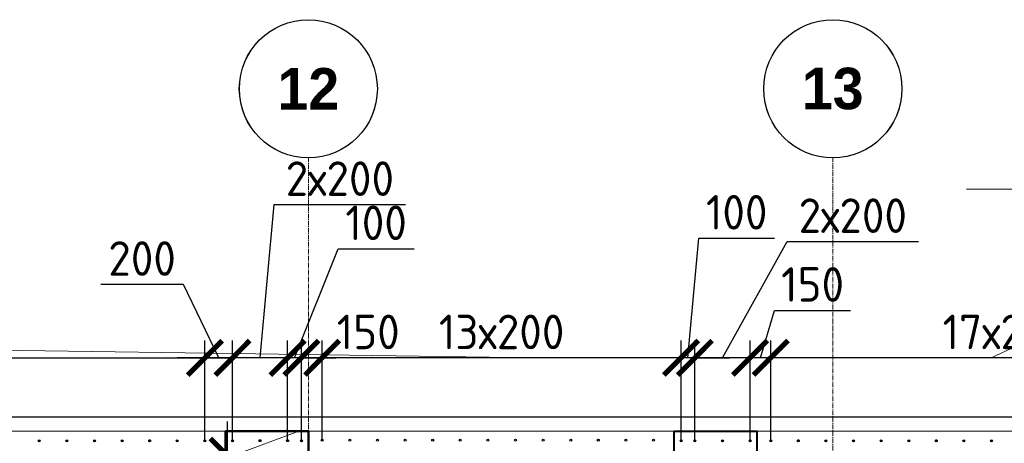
# Model space of a CAD drawing. Header units: millimetres. Extents: x 376598 to 1249954, y -318491 to -22134.
# Tile 434 of 444: x 1230703 to 1237837, y -212926 to -209860. Entities that reach past the tile are written whole.
import ezdxf
from ezdxf import colors
from ezdxf.entities.mleader import LeaderData, LeaderLine
from ezdxf.math import Vec2, Vec3

# ---------------------------------------------------------------- set-up
doc = ezdxf.new("R2010")
doc.units = ezdxf.units.MM
for name, pattern in [('01 Штриховая _4 мм_', [6, 3.5, -2.5]), ('______5', [1100, 800, -100, 100, -100]), ('HIDDEN2', [4.7625, 3.175, -1.5875]), ('осевая', [50.8, 31.75, -6.35, 6.35, -6.35])]:
    doc.linetypes.add(name, pattern=pattern)
for name, color, linetype, lineweight in [('0 Фундамент', 5, 'Continuous', 30), ('1 Стены', 3, 'Continuous', 30), ('Оси', 40, '______5', 18), ('подоснова', 151, 'Continuous', 5), ('РАЗМЕРЫ', 1, 'Continuous', 9), ('СТЕНЫ', 3, 'Continuous', 30)]:
    doc.layers.add(name, color=color, linetype=linetype, lineweight=lineweight)
doc.styles.add('Century Gothic', font='GOTHIC.TTF')
doc.styles.add('GOST-2.304_Type-B', font='GOST_Common.ttf')
doc.dimstyles.new('СПДС', dxfattribs={"dimscale": 100, "dimtxt": 2.5, "dimasz": 2.5, "dimexe": 1.25, "dimexo": 0, "dimtad": 1, "dimdec": 0, "dimtxsty": 'GOST-2.304_Type-B', "dimblk": 'ARCHTICK', "dimcen": 2.5, "dimdle": 2, "dimadec": 0, "dimazin": 2, "dimtfac": 0.75, "dimtdec": 0, "dimtmove": 1, "dimatfit": 3, "dimfxl": 1, "dimtolj": 1, "dimarcsym": 1})

# ---------------------------------------------------------------- blocks, each defined once
blk = doc.blocks.new('NSY101')
at = {"color": 0, "linetype": 'ByBlock', "lineweight": -2}
blk.add_circle((0, 0), 50, dxfattribs=at)
blk = doc.blocks.new('оси 2.2-2.3')
at = {"layer": 'Оси', "color": 16, "linetype": 'осевая', "lineweight": 0, "transparency": 33554687}
for p, q in [((511254.9, -104267.9), (511254.9, -134893.5)), ((515054.9, -104267.9), (515054.9, -134893.5))]:
    blk.add_line(p, q, dxfattribs=at)
at = {"layer": 'Оси', "color": 16, "linetype": 'Continuous', "lineweight": 25, "transparency": 33554687, "xscale": 9.999999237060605, "yscale": 9.999999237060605, "zscale": 9.999999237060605}
for p in [(511254.4, -103767.9), (515054.4, -103767.9)]:
    blk.add_blockref('NSY101', p, dxfattribs=at)
at = {"layer": 'Оси', "color": 16, "linetype": 'Continuous', "lineweight": 25, "transparency": 33554687, "char_height": 300, "width": 620, "attachment_point": 5, "style": 'Century Gothic'}
for s, insert in [('\\A1;{\\fCentury Gothic|i0|b1;\\H300.000000;\\W1.000000;\\C16;12}\\P', (511254.4, -103767.9)), ('\\A1;{\\fCentury Gothic|i0|b1;\\H300.000000;\\W1.000000;\\C16;13}\\P', (515054.4, -103767.9))]:
    blk.add_mtext(s, dxfattribs=dict(at, insert=insert))
blk = doc.blocks.new('стены тп')
at = {"layer": '1 Стены', "color": 252, "linetype": 'HIDDEN2', "lineweight": 0, "true_color": 0x939598}
blk.add_line((909390.6, -187275.6), (862265.6, -187275.6), dxfattribs=at)
blk = doc.blocks.new('_ArchTick')
at = {"color": 0, "linetype": 'ByBlock', "const_width": 0.15}
blk.add_lwpolyline([(-0.5, -0.5), (0.5, 0.5)], dxfattribs=at)
blk = doc.blocks.new('*D3471')
at = {"layer": 'DEFPOINTS', "color": 0, "lineweight": 0, "transparency": 16777216}
for p in [(1232044.9, -212307), (1227644.9, -212906.8, -720), (1232044.9, -212906.8, -720)]:
    blk.add_point(p, dxfattribs=at)
at = {"layer": 'РАЗМЕРЫ', "color": 0, "lineweight": -2, "transparency": 16777216}
for p, q in [((1227644.9, -212906.8), (1227644.9, -212182)), ((1232044.9, -212906.8), (1232044.9, -212182)), ((1227444.9, -212307), (1232244.9, -212307))]:
    blk.add_line(p, q, dxfattribs=at)
at = {"layer": 'РАЗМЕРЫ', "color": 0, "lineweight": -2, "transparency": 16777216, "xscale": 250, "yscale": 250, "zscale": 250, "rotation": 180}
blk.add_blockref('_ArchTick', (1227644.9, -212307), dxfattribs=at)
at = {"layer": 'РАЗМЕРЫ', "color": 0, "lineweight": -2, "transparency": 16777216, "xscale": 250, "yscale": 250, "zscale": 250}
blk.add_blockref('_ArchTick', (1232044.9, -212307), dxfattribs=at)
at = {"layer": 'РАЗМЕРЫ', "color": 0, "lineweight": 0, "transparency": 16777216, "insert": (1229844.9, -212119.5), "char_height": 250, "attachment_point": 5, "style": 'GOST-2.304_Type-B'}
blk.add_mtext('\\A1;22х200', dxfattribs=at)
blk = doc.blocks.new('*D3437')
at = {"layer": 'DEFPOINTS', "color": 0, "lineweight": 0, "transparency": 16777216}
for p in [(1235595.1, -212307), (1235595.1, -212906.8), (1235995.1, -212906.8)]:
    blk.add_point(p, dxfattribs=at)
at = {"layer": 'РАЗМЕРЫ', "color": 0, "lineweight": -2, "transparency": 16777216}
for p, q in [((1235795.1, -212307), (1236264.4, -211465.5)), ((1236264.4, -211465.5), (1237214.4, -211465.5)), ((1235595.1, -212906.8), (1235595.1, -212182)), ((1235995.1, -212906.8), (1235995.1, -212182)), ((1236195.1, -212307), (1235395.1, -212307))]:
    blk.add_line(p, q, dxfattribs=at)
at = {"layer": 'РАЗМЕРЫ', "color": 0, "lineweight": -2, "transparency": 16777216, "xscale": 250, "yscale": 250, "zscale": 250, "rotation": 180}
blk.add_blockref('_ArchTick', (1235595.1, -212307), dxfattribs=at)
at = {"layer": 'РАЗМЕРЫ', "color": 0, "lineweight": -2, "transparency": 16777216, "xscale": 250, "yscale": 250, "zscale": 250}
blk.add_blockref('_ArchTick', (1235995.1, -212307), dxfattribs=at)
at = {"layer": 'РАЗМЕРЫ', "color": 0, "lineweight": 0, "transparency": 16777216, "insert": (1236739.4, -211278), "char_height": 250, "attachment_point": 5, "style": 'GOST-2.304_Type-B'}
blk.add_mtext('\\A1;2х200', dxfattribs=at)
blk = doc.blocks.new('*D3438')
at = {"layer": 'DEFPOINTS', "color": 0, "lineweight": 0, "transparency": 16777216}
for p in [(1235495.1, -212307), (1235495.1, -212906.8), (1235595.1, -212906.8)]:
    blk.add_point(p, dxfattribs=at)
at = {"layer": 'РАЗМЕРЫ', "color": 0, "lineweight": -2, "transparency": 16777216}
for p, q in [((1235545.1, -212307), (1235623.2, -211441.1)), ((1235623.2, -211441.1), (1236173.2, -211441.1)), ((1235495.1, -212906.8), (1235495.1, -212182)), ((1235595.1, -212906.8), (1235595.1, -212182)), ((1235495.1, -212307), (1235245.1, -212307)), ((1235595.1, -212307), (1235495.1, -212307)), ((1235595.1, -212307), (1235495.1, -212307)), ((1235595.1, -212307), (1235845.1, -212307))]:
    blk.add_line(p, q, dxfattribs=at)
at = {"layer": 'РАЗМЕРЫ', "color": 0, "lineweight": -2, "transparency": 16777216, "xscale": 250, "yscale": 250, "zscale": 250}
blk.add_blockref('_ArchTick', (1235495.1, -212307), dxfattribs=at)
at = {"layer": 'РАЗМЕРЫ', "color": 0, "lineweight": -2, "transparency": 16777216, "xscale": 250, "yscale": 250, "zscale": 250, "rotation": 180}
blk.add_blockref('_ArchTick', (1235595.1, -212307), dxfattribs=at)
at = {"layer": 'РАЗМЕРЫ', "color": 0, "lineweight": 0, "transparency": 16777216, "insert": (1235898.2, -211253.6), "char_height": 250, "attachment_point": 5, "style": 'GOST-2.304_Type-B'}
blk.add_mtext('\\A1;100', dxfattribs=at)
blk = doc.blocks.new('*D3440')
at = {"layer": 'DEFPOINTS', "color": 0, "lineweight": 0, "transparency": 16777216}
for p in [(1236144.6, -212307), (1236144.6, -212907.1, -720), (1239544.6, -212907.1, -720)]:
    blk.add_point(p, dxfattribs=at)
at = {"layer": 'РАЗМЕРЫ', "color": 0, "lineweight": -2, "transparency": 16777216}
for p, q in [((1236144.6, -212907.1), (1236144.6, -212182)), ((1239544.6, -212907.1), (1239544.6, -212182)), ((1239744.6, -212307), (1235944.6, -212307))]:
    blk.add_line(p, q, dxfattribs=at)
at = {"layer": 'РАЗМЕРЫ', "color": 0, "lineweight": -2, "transparency": 16777216, "xscale": 250, "yscale": 250, "zscale": 250, "rotation": 180}
blk.add_blockref('_ArchTick', (1236144.6, -212307), dxfattribs=at)
at = {"layer": 'РАЗМЕРЫ', "color": 0, "lineweight": -2, "transparency": 16777216, "xscale": 250, "yscale": 250, "zscale": 250}
blk.add_blockref('_ArchTick', (1239544.6, -212307), dxfattribs=at)
at = {"layer": 'РАЗМЕРЫ', "color": 0, "lineweight": 0, "transparency": 16777216, "insert": (1237844.6, -212119.5), "char_height": 250, "attachment_point": 5, "style": 'GOST-2.304_Type-B'}
blk.add_mtext('\\A1;17х200', dxfattribs=at)
blk = doc.blocks.new('*D3441')
at = {"layer": 'DEFPOINTS', "color": 0, "lineweight": 0, "transparency": 16777216}
for p in [(1235995.1, -212307), (1235995.1, -212711.8), (1236144.6, -212907.1, -720)]:
    blk.add_point(p, dxfattribs=at)
at = {"layer": 'РАЗМЕРЫ', "color": 0, "lineweight": -2, "transparency": 16777216}
for p, q in [((1236069.9, -212307), (1236173, -211963.3)), ((1236173, -211963.3), (1236723, -211963.3)), ((1235995.1, -212711.8), (1235995.1, -212182)), ((1236144.6, -212907.1), (1236144.6, -212182)), ((1236344.6, -212307), (1235795.1, -212307))]:
    blk.add_line(p, q, dxfattribs=at)
at = {"layer": 'РАЗМЕРЫ', "color": 0, "lineweight": -2, "transparency": 16777216, "xscale": 250, "yscale": 250, "zscale": 250, "rotation": 180}
blk.add_blockref('_ArchTick', (1235995.1, -212307), dxfattribs=at)
at = {"layer": 'РАЗМЕРЫ', "color": 0, "lineweight": -2, "transparency": 16777216, "xscale": 250, "yscale": 250, "zscale": 250}
blk.add_blockref('_ArchTick', (1236144.6, -212307), dxfattribs=at)
at = {"layer": 'РАЗМЕРЫ', "color": 0, "lineweight": 0, "transparency": 16777216, "insert": (1236448, -211775.8), "char_height": 250, "attachment_point": 5, "style": 'GOST-2.304_Type-B'}
blk.add_mtext('\\A1;150', dxfattribs=at)
blk = doc.blocks.new('*D3442')
at = {"layer": 'DEFPOINTS', "color": 0, "lineweight": 0, "transparency": 16777216}
for p in [(1232894.6, -212307), (1232894.6, -212903, -720), (1235495.1, -212906.8)]:
    blk.add_point(p, dxfattribs=at)
at = {"layer": 'РАЗМЕРЫ', "color": 0, "lineweight": -2, "transparency": 16777216}
for p, q in [((1232894.6, -212903), (1232894.6, -212182)), ((1235495.1, -212906.8), (1235495.1, -212182)), ((1235695.1, -212307), (1232694.6, -212307))]:
    blk.add_line(p, q, dxfattribs=at)
at = {"layer": 'РАЗМЕРЫ', "color": 0, "lineweight": -2, "transparency": 16777216, "xscale": 250, "yscale": 250, "zscale": 250, "rotation": 180}
blk.add_blockref('_ArchTick', (1232894.6, -212307), dxfattribs=at)
at = {"layer": 'РАЗМЕРЫ', "color": 0, "lineweight": -2, "transparency": 16777216, "xscale": 250, "yscale": 250, "zscale": 250}
blk.add_blockref('_ArchTick', (1235495.1, -212307), dxfattribs=at)
at = {"layer": 'РАЗМЕРЫ', "color": 0, "lineweight": 0, "transparency": 16777216, "insert": (1234194.9, -212119.5), "char_height": 250, "attachment_point": 5, "style": 'GOST-2.304_Type-B'}
blk.add_mtext('\\A1;13х200', dxfattribs=at)
blk = doc.blocks.new('_None')
blk = doc.blocks.new('*D3239')
at = {"layer": 'DEFPOINTS', "color": 0, "lineweight": 0, "transparency": 16777216}
for p in [(1232744.8, -212307), (1232744.8, -212807.1), (1232894.6, -212903, -720)]:
    blk.add_point(p, dxfattribs=at)
at = {"layer": 'РАЗМЕРЫ', "color": 0, "lineweight": -2, "transparency": 16777216}
for p, q in [((1232744.8, -212807.1), (1232744.8, -212182)), ((1232894.6, -212903), (1232894.6, -212182)), ((1233094.6, -212307), (1232544.8, -212307))]:
    blk.add_line(p, q, dxfattribs=at)
at = {"layer": 'РАЗМЕРЫ', "color": 0, "lineweight": -2, "transparency": 16777216, "xscale": 250, "yscale": 250, "zscale": 250, "rotation": 180}
blk.add_blockref('_ArchTick', (1232744.8, -212307), dxfattribs=at)
at = {"layer": 'РАЗМЕРЫ', "color": 0, "lineweight": -2, "transparency": 16777216, "xscale": 250, "yscale": 250, "zscale": 250}
blk.add_blockref('_ArchTick', (1232894.6, -212307), dxfattribs=at)
at = {"layer": 'РАЗМЕРЫ', "color": 0, "lineweight": 0, "transparency": 16777216, "insert": (1233228.3, -212119.5), "char_height": 250, "attachment_point": 5, "style": 'GOST-2.304_Type-B'}
blk.add_mtext('\\A1;150', dxfattribs=at)
blk = doc.blocks.new('*D3525')
at = {"layer": 'DEFPOINTS', "color": 0, "lineweight": 0, "transparency": 16777216}
for p in [(1232644.3, -212307), (1232644.3, -212906.6), (1232744.8, -212907.1)]:
    blk.add_point(p, dxfattribs=at)
at = {"layer": 'РАЗМЕРЫ', "color": 0, "lineweight": -2, "transparency": 16777216}
for p, q in [((1232694.6, -212307), (1233010.4, -211517.1)), ((1233010.4, -211517.1), (1233560.4, -211517.1)), ((1232644.3, -212906.6), (1232644.3, -212182)), ((1232744.8, -212907.1), (1232744.8, -212182)), ((1232644.3, -212307), (1232394.3, -212307)), ((1232744.8, -212307), (1232644.3, -212307)), ((1232744.8, -212307), (1232644.3, -212307)), ((1232744.8, -212307), (1232994.8, -212307))]:
    blk.add_line(p, q, dxfattribs=at)
at = {"layer": 'РАЗМЕРЫ', "color": 0, "lineweight": -2, "transparency": 16777216, "xscale": 250, "yscale": 250, "zscale": 250}
blk.add_blockref('_ArchTick', (1232644.3, -212307), dxfattribs=at)
at = {"layer": 'РАЗМЕРЫ', "color": 0, "lineweight": -2, "transparency": 16777216, "xscale": 250, "yscale": 250, "zscale": 250, "rotation": 180}
blk.add_blockref('_ArchTick', (1232744.8, -212307), dxfattribs=at)
at = {"layer": 'РАЗМЕРЫ', "color": 0, "lineweight": 0, "transparency": 16777216, "insert": (1233285.4, -211329.6), "char_height": 250, "attachment_point": 5, "style": 'GOST-2.304_Type-B'}
blk.add_mtext('\\A1;100', dxfattribs=at)
blk = doc.blocks.new('*D3526')
at = {"layer": 'DEFPOINTS', "color": 0, "lineweight": 0, "transparency": 16777216}
for p in [(1232245.1, -212307), (1232245.1, -212906.8), (1232644.3, -212906.6)]:
    blk.add_point(p, dxfattribs=at)
at = {"layer": 'РАЗМЕРЫ', "color": 0, "lineweight": -2, "transparency": 16777216}
for p, q in [((1232444.7, -212307), (1232547.8, -211197.6)), ((1232547.8, -211197.6), (1233497.8, -211197.6)), ((1232245.1, -212906.8), (1232245.1, -212182)), ((1232644.3, -212906.6), (1232644.3, -212182)), ((1232844.3, -212307), (1232045.1, -212307))]:
    blk.add_line(p, q, dxfattribs=at)
at = {"layer": 'РАЗМЕРЫ', "color": 0, "lineweight": -2, "transparency": 16777216, "xscale": 250, "yscale": 250, "zscale": 250, "rotation": 180}
blk.add_blockref('_ArchTick', (1232245.1, -212307), dxfattribs=at)
at = {"layer": 'РАЗМЕРЫ', "color": 0, "lineweight": -2, "transparency": 16777216, "xscale": 250, "yscale": 250, "zscale": 250}
blk.add_blockref('_ArchTick', (1232644.3, -212307), dxfattribs=at)
at = {"layer": 'РАЗМЕРЫ', "color": 0, "lineweight": 0, "transparency": 16777216, "insert": (1233022.8, -211010.1), "char_height": 250, "attachment_point": 5, "style": 'GOST-2.304_Type-B'}
blk.add_mtext('\\A1;2х200', dxfattribs=at)
blk = doc.blocks.new('*D3527')
at = {"layer": 'DEFPOINTS', "color": 0, "lineweight": 0, "transparency": 16777216}
for p in [(1232044.9, -212307), (1232044.9, -212631.1), (1232245.1, -212906.8)]:
    blk.add_point(p, dxfattribs=at)
at = {"layer": 'РАЗМЕРЫ', "color": 0, "lineweight": -2, "transparency": 16777216}
for p, q in [((1231890, -211775.8), (1231290, -211775.8)), ((1232145, -212307), (1231890, -211775.8)), ((1232044.9, -212631.1), (1232044.9, -212182)), ((1232245.1, -212906.8), (1232245.1, -212182)), ((1232445.1, -212307), (1231844.9, -212307))]:
    blk.add_line(p, q, dxfattribs=at)
at = {"layer": 'РАЗМЕРЫ', "color": 0, "lineweight": -2, "transparency": 16777216, "xscale": 250, "yscale": 250, "zscale": 250, "rotation": 180}
blk.add_blockref('_ArchTick', (1232044.9, -212307), dxfattribs=at)
at = {"layer": 'РАЗМЕРЫ', "color": 0, "lineweight": -2, "transparency": 16777216, "xscale": 250, "yscale": 250, "zscale": 250}
blk.add_blockref('_ArchTick', (1232245.1, -212307), dxfattribs=at)
at = {"layer": 'РАЗМЕРЫ', "color": 0, "lineweight": 0, "transparency": 16777216, "insert": (1231590, -211588.3), "char_height": 250, "attachment_point": 5, "style": 'GOST-2.304_Type-B'}
blk.add_mtext('\\A1;200', dxfattribs=at)
blk = doc.blocks.new('*D3501')
at = {"layer": 'DEFPOINTS', "color": 0, "lineweight": 0, "transparency": 16777216}
for p in [(1232209.3, -213016.9), (1232444.3, -213016.9), (1232664.9, -213137.2, -360)]:
    blk.add_point(p, dxfattribs=at)
at = {"layer": 'РАЗМЕРЫ', "color": 0, "lineweight": -2, "transparency": 16777216}
for p, q in [((1232209.3, -213016.9), (1232209.3, -212766.9)), ((1232444.3, -213016.9), (1232084.3, -213016.9)), ((1232209.3, -213137.2), (1232209.3, -213016.9)), ((1232209.3, -213137.2), (1232209.3, -213016.9)), ((1232209.3, -213077), (1231678.1, -213314.3)), ((1232664.9, -213137.2), (1232084.3, -213137.2)), ((1232209.3, -213137.2), (1232209.3, -213387.2)), ((1231678.1, -213314.3), (1231678.1, -213864.3))]:
    blk.add_line(p, q, dxfattribs=at)
at = {"layer": 'РАЗМЕРЫ', "color": 0, "lineweight": -2, "transparency": 16777216, "xscale": 250, "yscale": 250, "zscale": 250}
for p, rotation in [((1232209.3, -213016.9), 270), ((1232209.3, -213137.2), 90)]:
    blk.add_blockref('_ArchTick', p, dxfattribs=dict(at, rotation=rotation))
at = {"layer": 'РАЗМЕРЫ', "color": 0, "lineweight": 0, "transparency": 16777216, "insert": (1231490.6, -213589.3), "char_height": 250, "attachment_point": 5, "rotation": 90, "style": 'GOST-2.304_Type-B'}
blk.add_mtext('\\A1;120', dxfattribs=at)
blk = doc.blocks.new('стены  тп')
at = {"layer": 'СТЕНЫ', "color": 251, "linetype": '01 Штриховая _4 мм_', "lineweight": 0, "true_color": 0x636466}
blk.add_line((589762.3, -316375.7, 3100), (542387.3, -316375.7, 3100), dxfattribs=at)

msp = doc.modelspace()

# ---------------------------------------------------------------- linework, layer by layer
at = {"color": 1, "lineweight": 50}
msp.add_lwpolyline([(1232194.8, -212837.2), (1232794.8, -212837.2), (1232794.8, -213087.2), (1232194.8, -213087.2)], close=True, dxfattribs=at)
at = {"color": 1, "lineweight": 40}
msp.add_lwpolyline([(1235444.8, -212837.2), (1236044.8, -212837.2), (1236044.8, -213087.2), (1235444.8, -213087.2)], close=True, dxfattribs=at)
at = {"layer": '0 Фундамент'}
msp.add_lwpolyline([(1195694.8, -212737.2), (1195694.8, -236917.2), (1203044.8, -236917.2), (1203044.8, -236917.2), (1215544.8, -236917.2), (1215544.8, -236917.2), (1217894.8, -236917.2), (1217894.8, -236917.2), (1243344.8, -236917.2), (1243344.8, -232837.2), (1244824.8, -232837.2), (1244824.8, -224237.2), (1243344.8, -224237.2), (1243344.8, -212737.2), (1195694.8, -212737.2)], dxfattribs=at)
at = {"layer": 'РАЗМЕРЫ', "color": 8, "linetype": 'Continuous', "lineweight": 30}
for centre in [(1230844.6, -212907.1, -720), (1230844.9, -212906.8, -720), (1231044.6, -212907.1, -720), (1231044.9, -212906.8, -720), (1231244.6, -212907.1, -720), (1231244.9, -212906.8, -720), (1231444.6, -212907.1, -720), (1231444.9, -212906.8, -720), (1231644.6, -212907.1, -720), (1231644.9, -212906.8, -720), (1231844.6, -212907.1, -720), (1231844.9, -212906.8, -720), (1232044.6, -212907.1, -720), (1232044.9, -212906.8, -720), (1232895.4, -212903.2, -720), (1232895.6, -212903, -720), (1233095.4, -212903.2, -720), (1233095.6, -212903, -720), (1233295.4, -212903.2, -720), (1233295.6, -212903, -720), (1233495.4, -212903.2, -720), (1233495.6, -212903, -720), (1233695.4, -212903.2, -720), (1233695.6, -212903, -720), (1233895.4, -212903.2, -720), (1233895.6, -212903, -720), (1234095.4, -212903.2, -720), (1234095.6, -212903, -720), (1234295.4, -212903.2, -720), (1234295.6, -212903, -720), (1234495.4, -212903.2, -720), (1234495.6, -212903, -720), (1234695.4, -212903.2, -720), (1234695.6, -212903, -720), (1234895.4, -212903.2, -720), (1234895.6, -212903, -720), (1235095.4, -212903.2, -720), (1235095.6, -212903, -720), (1235295.4, -212903.2, -720), (1235295.6, -212903, -720), (1236144.6, -212907.1, -720), (1236144.9, -212906.8, -720), (1236344.6, -212907.1, -720), (1236344.9, -212906.8, -720), (1236544.6, -212907.1, -720), (1236544.9, -212906.8, -720), (1236744.6, -212907.1, -720), (1236744.9, -212906.8, -720), (1236944.6, -212907.1, -720), (1236944.9, -212906.8, -720), (1237144.6, -212907.1, -720), (1237144.9, -212906.8, -720), (1237344.6, -212907.1, -720), (1237344.9, -212906.8, -720), (1237544.6, -212907.1, -720), (1237544.9, -212906.8, -720), (1237744.6, -212907.1, -720), (1237744.9, -212906.8, -720)]:
    msp.add_circle(centre, 7, dxfattribs=at)
at = {"layer": 'РАЗМЕРЫ', "color": 6, "linetype": 'Continuous', "lineweight": 30}
for centre in [(1232244.8, -212907.1), (1232245.1, -212906.8), (1232444.3, -212906.6), (1232444.6, -212906.8), (1232644.3, -212906.6), (1232644.6, -212906.8), (1232744.6, -212906.8), (1232744.8, -212907.1), (1235494.8, -212907.1), (1235495.1, -212906.8), (1235594.8, -212907.1), (1235595.1, -212906.8), (1235794.8, -212907.1), (1235795.1, -212906.8), (1235994.8, -212907.1), (1235995.1, -212906.8)]:
    msp.add_circle(centre, 7, dxfattribs=at)

# ---------------------------------------------------------------- block references
at = {"layer": 'Оси', "color": 16, "linetype": 'Continuous', "lineweight": 25, "transparency": 33554687, "xscale": 9.999999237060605, "yscale": 9.999999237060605, "zscale": 9.999999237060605}
for p in [(1232794.4, -210359.8), (1236594.4, -210359.8)]:
    msp.add_blockref('NSY101', p, dxfattribs=at)
at = {"layer": 'РАЗМЕРЫ', "color": 1}
for name, p in [('оси 2.2-2.3', (721540.1, -106591.8)), ('стены тп', (333404.4, -25561.5))]:
    msp.add_blockref(name, p, dxfattribs=at)
at = {"layer": 'РАЗМЕРЫ'}
msp.add_blockref('стены  тп', (653282.7, 103538.6, -3100), dxfattribs=at)

# ---------------------------------------------------------------- texts
at = {"layer": 'Оси', "color": 16, "linetype": 'Continuous', "lineweight": 25, "transparency": 33554687, "char_height": 300, "width": 620, "attachment_point": 5, "style": 'Century Gothic'}
for s, insert in [('\\A1;{\\fCentury Gothic|i0|b1;\\H300.000000;\\W1.000000;\\C16;12}\\P', (1232794.4, -210359.8)), ('\\A1;{\\fCentury Gothic|i0|b1;\\H300.000000;\\W1.000000;\\C16;13}\\P', (1236594.4, -210359.8))]:
    msp.add_mtext(s, dxfattribs=dict(at, insert=insert))

# ---------------------------------------------------------------- dimensions: what is measured, and where the dimension line sits
at = {"layer": 'РАЗМЕРЫ', "color": 1, "lineweight": 0}
for base, p1, p2, picture, middle in [((1232245.1, -212307), (1232644.3, -212906.6), (1232245.1, -212906.8), '*D3526', (1232610.3, -211197.6)), ((1235595.1, -212307), (1235995.1, -212906.8), (1235595.1, -212906.8), '*D3437', (1236326.9, -211465.5))]:
    dim = msp.add_linear_dim(base=base, p1=p1, p2=p2, text='2х200', dimstyle='СПДС', dxfattribs=at)
    dim.commit()
    dim.dimension.update_dxf_attribs({"geometry": picture, "text_midpoint": middle, "dimtype": 160})
for base, p1, p2, picture, middle in [((1235495.1, -212307), (1235595.1, -212906.8), (1235495.1, -212906.8), '*D3438', (1235685.7, -211441.1)), ((1232644.347, -212307.0473), (1232744.8376, -212907.0665), (1232644.347, -212906.5759), '*D3525', (1233072.8539, -211517.1272)), ((1232044.9, -212307), (1232245.1, -212906.8), (1232044.9, -212631.1), '*D3527', (1231827.5, -211775.8)), ((1232744.8, -212307), (1232894.6, -212903, -720), (1232744.8, -212807.1), '*D3239', (1233228.3, -212307))]:
    dim = msp.add_linear_dim(base=base, p1=p1, p2=p2, dimstyle='СПДС', dxfattribs=at)
    dim.commit()
    dim.dimension.update_dxf_attribs({"geometry": picture, "text_midpoint": middle, "dimtype": 160})
dim = msp.add_linear_dim(base=(1235995.0829, -212307.047), p1=(1236144.6394, -212907.0665, -720), p2=(1235995.0829, -212711.7598), dimstyle='СПДС', dxfattribs=at)
dim.commit()
dim.dimension.update_dxf_attribs({"geometry": '*D3441', "text_midpoint": (1236235.4862, -211775.797)})
for base, p1, p2, text, picture, middle in [((1232044.9, -212307), (1227644.9, -212906.8, -720), (1232044.9, -212906.8, -720), '22х200', '*D3471', (1229844.9, -212119.5)), ((1232894.6, -212307), (1235495.1, -212906.8), (1232894.6, -212903, -720), '13х200', '*D3442', (1234194.9, -212119.5)), ((1236144.6, -212307), (1239544.6, -212907.1, -720), (1236144.6, -212907.1, -720), '17х200', '*D3440', (1237844.6, -212119.5))]:
    dim = msp.add_linear_dim(base=base, p1=p1, p2=p2, text=text, dimstyle='СПДС', dxfattribs=at)
    dim.commit()
    dim.dimension.update_dxf_attribs({"geometry": picture, "text_midpoint": middle})
dim = msp.add_linear_dim(base=(1232209.3, -213016.9), p1=(1232664.9, -213137.2, -360), p2=(1232444.3, -213016.9), angle=90, dimstyle='СПДС', dxfattribs=at)
dim.commit()
dim.dimension.update_dxf_attribs({"geometry": '*D3501', "text_midpoint": (1231678.1, -213376.8), "dimtype": 160})

# ---------------------------------------------------------------- leaders
at = {"layer": 'подоснова', "color": 4, "ltscale": 0.3}
ml = msp.add_multileader_mtext('Standard', dxfattribs=at)
ml.set_content('{\\C2;поз.5 %%C12 А500С }', color=4, style='GOST-2.304_Type-B')
ml.set_leader_properties(color=256, linetype='ByLayer', lineweight=15)
ml.set_arrow_properties(name='NONE')
ml.build(insert=Vec2(0, 0))
ml.multileader.update_dxf_attribs({"text_left_attachment_type": 6, "text_right_attachment_type": 6, "dogleg_length": 0.1, "arrow_head_size": 18})
ctx = ml.context
ctx.base_point, ctx.char_height, ctx.arrow_head_size, ctx.landing_gap_size, ctx.plane_origin = Vec3(1237965.1, -211085.1), 250, 18, 20, Vec3(1248544.9, -213423.4)
ctx.left_attachment, ctx.right_attachment, ctx.text_align_type = 6, 6, 1
notes = []
notes.append((ctx, [(0, (1, 1, 0), (1240338.9, -211085.1), (-1, 0), 0.1, [(0, [(1237742.2, -212307)], 0, []), (1, [(1241245, -212307)], 0, [])])]))
ctx.mtext.insert, ctx.mtext.width, ctx.mtext.alignment, ctx.mtext.flow_direction = Vec3(1239152, -210785.1), 4075.871, 2, 5
ml = msp.add_multileader_mtext('Standard', dxfattribs=at)
ml.set_content('{\\C2;поз.5 %%C12 А500С }', color=4, style='GOST-2.304_Type-B')
ml.set_leader_properties(color=256, linetype='ByLayer', lineweight=15)
ml.set_arrow_properties(name='NONE')
ml.build(insert=Vec2(0, 0))
ml.multileader.update_dxf_attribs({"text_left_attachment_type": 6, "text_right_attachment_type": 6, "dogleg_length": 0.1, "arrow_head_size": 18})
ctx = ml.context
ctx.base_point, ctx.char_height, ctx.arrow_head_size, ctx.landing_gap_size, ctx.plane_origin = Vec3(1227220.7, -211143), 250, 18, 20, Vec3(1237959, -209114.2)
ctx.left_attachment, ctx.right_attachment, ctx.text_align_type = 6, 6, 1
notes.append((ctx, [(0, (1, 1, 0), (1229594.5, -211143), (-1, 0), 0.1, [(0, [(1230164.9, -212307), (1234446, -212307), (1230134.3, -212244.5)], 0, [])])]))
ctx.mtext.insert, ctx.mtext.width, ctx.mtext.alignment, ctx.mtext.flow_direction = Vec3(1228407.6, -210843), 4075.871, 2, 5
ml = msp.add_multileader_mtext('Standard', dxfattribs=at)
ml.set_content('{\\C2;поз.2 %%C20 А500С }', color=4, style='GOST-2.304_Type-B')
ml.set_leader_properties(color=256, linetype='ByLayer', lineweight=15)
ml.set_arrow_properties(name='NONE')
ml.build(insert=Vec2(0, 0))
ml.multileader.update_dxf_attribs({"text_left_attachment_type": 6, "text_right_attachment_type": 6, "dogleg_length": 0.1, "arrow_head_size": 18})
ctx = ml.context
ctx.base_point, ctx.char_height, ctx.arrow_head_size, ctx.landing_gap_size, ctx.plane_origin = Vec3(1233315.7, -213964.5), 250, 18, 20, Vec3(1237101.9, -210950.9)
ctx.left_attachment, ctx.right_attachment, ctx.text_align_type = 6, 6, 1
notes.append((ctx, [(1, (1, 1, 0), (1233315.6, -213964.5), (1, 0), 0.1, [(1, [(1232725.2, -212837.2), (1232245.1, -213017.2)], 0, [])])]))
ctx.mtext.insert, ctx.mtext.width, ctx.mtext.alignment, ctx.mtext.flow_direction = Vec3(1234527.6, -213664.5), 4075.871, 2, 5
ml = msp.add_multileader_mtext('Standard', dxfattribs=at)
ml.set_content('{\\C2;поз.2 %%C20 А500С }', color=4, style='GOST-2.304_Type-B')
ml.set_leader_properties(color=256, linetype='ByLayer', lineweight=15)
ml.set_arrow_properties(name='NONE')
ml.build(insert=Vec2(0, 0))
ml.multileader.update_dxf_attribs({"text_left_attachment_type": 6, "text_right_attachment_type": 6, "dogleg_length": 0.1, "arrow_head_size": 18})
ctx = ml.context
ctx.base_point, ctx.char_height, ctx.arrow_head_size, ctx.landing_gap_size, ctx.plane_origin = Vec3(1228452.4, -213761.1), 250, 18, 20, Vec3(1231825.8, -211020.6)
ctx.left_attachment, ctx.right_attachment, ctx.text_align_type = 6, 6, 1
notes.append((ctx, [(1, (1, 1, 0), (1228452.3, -213761.1), (1, 0), 0.1, [(1, [(1227449.1, -212906.8), (1226945.2, -213024.2)], 0, [])])]))
ctx.mtext.insert, ctx.mtext.width, ctx.mtext.alignment, ctx.mtext.flow_direction = Vec3(1229664.3, -213461.1), 4075.871, 2, 5
for ctx, leaders in notes:
    for number, flags, end, landing, length, lines in leaders:
        leader = LeaderData()
        leader.index, (leader.has_last_leader_line, leader.has_dogleg_vector, leader.attachment_direction) = number, flags
        leader.last_leader_point, leader.dogleg_vector, leader.dogleg_length = Vec3(end), Vec3(landing), length
        for number, points, colour, breaks in lines:
            line = LeaderLine()
            line.index, line.vertices, line.color, line.breaks = number, Vec3.list(points), colors.encode_raw_color(colour), breaks
            leader.lines.append(line)
        ctx.leaders.append(leader)

doc.saveas('drawing.dxf')
